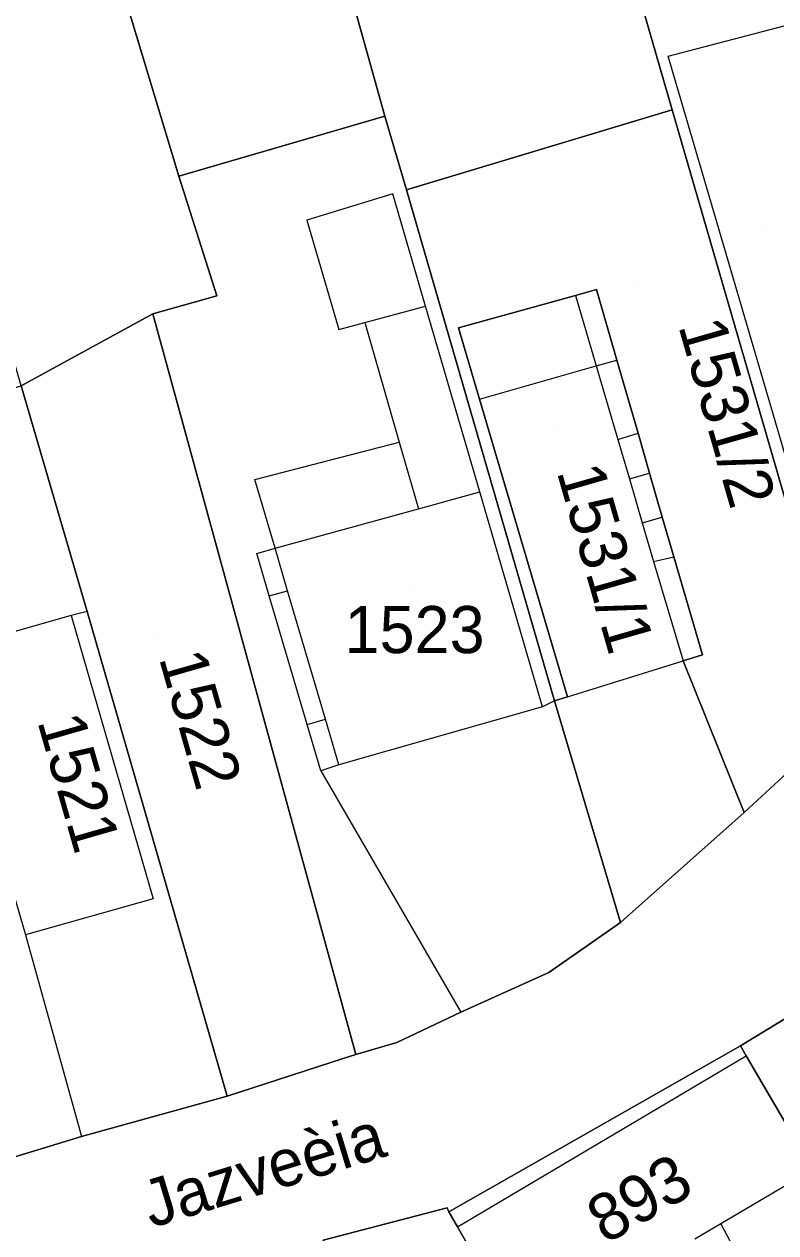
# Model space of a CAD drawing. Extents: x -263943 to -261149, y -1236934 to -1230686.
# Drawn here: x -262676.9 to -262645, y -1235184.1 to -1235132.8 of the extents above; entities that cross this region are included whole.
import ezdxf

# ---------------------------------------------------------------- set-up
doc = ezdxf.new("R2010")
doc.units = 0
for name, color, linetype in [('body_kn', 7, 'Continuous'), ('kladpar_druhypozemkov', 7, 'Continuous'), ('kladpar_hranice', 7, 'Continuous'), ('kladpar_parcelnecisla', 7, 'Continuous'), ('kladpar_plochy', 7, 'Continuous'), ('popisy', 7, 'Continuous'), ('zappar_hrandruhpozemk', 7, 'Continuous')]:
    doc.layers.add(name, color=color, linetype=linetype)

msp = doc.modelspace()

# ---------------------------------------------------------------- linework, layer by layer
at = {"layer": 'body_kn'}
for p, q in [((-262649.58, -1235134.13), (-262649.58, -1235134.13)), ((-262649.58, -1235134.13), (-262649.58, -1235134.13)), ((-262661.62, -1235136.68), (-262661.62, -1235136.68)), ((-262649.41, -1235136.41), (-262649.41, -1235136.41)), ((-262670.36, -1235139.23), (-262670.36, -1235139.23)), ((-262670.36, -1235139.23), (-262670.36, -1235139.23)), ((-262660.69, -1235139.81), (-262660.69, -1235139.81)), ((-262660.69, -1235139.81), (-262660.69, -1235139.81)), ((-262661.28, -1235139.98), (-262661.28, -1235139.98)), ((-262664.93, -1235141.09), (-262664.93, -1235141.09)), ((-262668.75, -1235144.31), (-262668.75, -1235144.31)), ((-262668.75, -1235144.31), (-262668.75, -1235144.31)), ((-262653.52, -1235144.29), (-262653.52, -1235144.29)), ((-262653.52, -1235144.29), (-262653.52, -1235144.29)), ((-262652.63, -1235144.04), (-262652.63, -1235144.04)), ((-262659.89, -1235144.75), (-262659.89, -1235144.75)), ((-262671.46, -1235145.07), (-262671.46, -1235145.07)), ((-262662.46, -1235145.44), (-262662.46, -1235145.44)), ((-262663.57, -1235145.74), (-262663.57, -1235145.74)), ((-262658.48, -1235145.66), (-262658.48, -1235145.66)), ((-262652.64, -1235147.28), (-262652.64, -1235147.28)), ((-262652.64, -1235147.28), (-262652.64, -1235147.28)), ((-262651.76, -1235147.03), (-262651.76, -1235147.03)), ((-262657.59, -1235148.69), (-262657.59, -1235148.69)), ((-262657.59, -1235148.69), (-262657.59, -1235148.69)), ((-262661, -1235150.51), (-262661, -1235150.51)), ((-262651.72, -1235150.41), (-262651.72, -1235150.41)), ((-262651.72, -1235150.41), (-262651.72, -1235150.41)), ((-262650.86, -1235150.14), (-262650.86, -1235150.14)), ((-262650.86, -1235150.14), (-262650.86, -1235150.14)), ((-262667.13, -1235152.1), (-262667.13, -1235152.1)), ((-262651.23, -1235152.07), (-262651.23, -1235152.07)), ((-262651.23, -1235152.07), (-262651.23, -1235152.07)), ((-262650.37, -1235151.83), (-262650.37, -1235151.83)), ((-262657.58, -1235152.63), (-262657.58, -1235152.63)), ((-262660.19, -1235153.35), (-262660.19, -1235153.35)), ((-262650.68, -1235153.94), (-262650.68, -1235153.94)), ((-262650.68, -1235153.94), (-262650.68, -1235153.94)), ((-262649.83, -1235153.7), (-262649.83, -1235153.7)), ((-262666.27, -1235155.02), (-262666.27, -1235155.02)), ((-262667.05, -1235155.24), (-262667.05, -1235155.24)), ((-262650.2, -1235155.58), (-262650.2, -1235155.58)), ((-262650.2, -1235155.58), (-262650.2, -1235155.58)), ((-262649.34, -1235155.38), (-262649.34, -1235155.38)), ((-262666.52, -1235157.04), (-262666.52, -1235157.04)), ((-262666.52, -1235157.04), (-262666.52, -1235157.04)), ((-262665.74, -1235156.82), (-262665.74, -1235156.82)), ((-262674.25, -1235157.7), (-262674.25, -1235157.7)), ((-262674.25, -1235157.7), (-262674.25, -1235157.7)), ((-262674.93, -1235157.87), (-262674.93, -1235157.87)), ((-262648.95, -1235159.8), (-262648.95, -1235159.8)), ((-262648.95, -1235159.8), (-262648.95, -1235159.8)), ((-262648.13, -1235159.54), (-262648.13, -1235159.54)), ((-262653.86, -1235161.33), (-262653.86, -1235161.33)), ((-262653.86, -1235161.33), (-262653.86, -1235161.33)), ((-262654.92, -1235161.75), (-262654.92, -1235161.75)), ((-262654.41, -1235161.5), (-262654.41, -1235161.5)), ((-262654.41, -1235161.5), (-262654.41, -1235161.5)), ((-262664.13, -1235162.27), (-262664.13, -1235162.27)), ((-262664.91, -1235162.5), (-262664.91, -1235162.5)), ((-262664.91, -1235162.5), (-262664.91, -1235162.5)), ((-262663.56, -1235164.21), (-262663.56, -1235164.21)), ((-262664.33, -1235164.47), (-262664.33, -1235164.47)), ((-262664.33, -1235164.47), (-262664.33, -1235164.47)), ((-262646.35, -1235166.23), (-262646.35, -1235166.23)), ((-262671.45, -1235169.9), (-262671.45, -1235169.9)), ((-262651.6, -1235170.9), (-262651.6, -1235170.9)), ((-262651.6, -1235170.9), (-262651.6, -1235170.9)), ((-262676.88, -1235171.43), (-262676.88, -1235171.43)), ((-262676.88, -1235171.43), (-262676.88, -1235171.43)), ((-262654.65, -1235173.02), (-262654.65, -1235173.02)), ((-262658.39, -1235174.71), (-262658.39, -1235174.71)), ((-262661.1, -1235175.99), (-262661.1, -1235175.99)), ((-262646.51, -1235176.14), (-262646.51, -1235176.14)), ((-262663.39, -1235176.67), (-262663.39, -1235176.67)), ((-262662.84, -1235176.51), (-262662.84, -1235176.51)), ((-262646.27, -1235176.56), (-262646.27, -1235176.56)), ((-262668.31, -1235178.28), (-262668.31, -1235178.28)), ((-262668.31, -1235178.28), (-262668.31, -1235178.28)), ((-262674.5, -1235179.98), (-262674.5, -1235179.98)), ((-262674.5, -1235179.98), (-262674.5, -1235179.98)), ((-262658.97, -1235183.02), (-262658.97, -1235183.02)), ((-262658.89, -1235183.19), (-262658.89, -1235183.19)), ((-262658.53, -1235183.82), (-262658.53, -1235183.82)), ((-262658.53, -1235183.82), (-262658.53, -1235183.82)), ((-262647.34, -1235183.69), (-262647.34, -1235183.69))]:
    msp.add_line(p, q, dxfattribs=at)
at = {"layer": 'kladpar_druhypozemkov'}
for p, q in [((-262645.35, -1235141.37), (-262645.35, -1235141.37)), ((-262650.85, -1235143.67), (-262650.85, -1235143.67)), ((-262654.37, -1235149.84), (-262654.37, -1235149.84)), ((-262660.58, -1235156.57), (-262660.58, -1235156.57)), ((-262671.38, -1235158.87), (-262671.38, -1235158.87)), ((-262651.07, -1235181.83), (-262651.07, -1235181.83))]:
    msp.add_line(p, q, dxfattribs=at)
at = {"layer": 'kladpar_hranice'}
msp.add_line((-262670.36, -1235139.23), (-262668.75, -1235144.31), dxfattribs=at)
for points in [[(-262670.36, -1235139.23), (-262675.45, -1235122.37), (-262671.64, -1235121.26), (-262680.29, -1235089.92), (-262684.1, -1235090.85), (-262695.71, -1235050.01), (-262686.8, -1235047.46), (-262674.35, -1235091.27), (-262665.7, -1235122.02), (-262661.62, -1235136.68), (-262670.36, -1235139.23)], [(-262668.75, -1235144.31), (-262671.46, -1235145.07), (-262677.06, -1235148.13), (-262690.38, -1235101.79), (-262702.84, -1235058.91), (-262704.62, -1235052.64), (-262695.71, -1235050.01), (-262684.1, -1235090.85), (-262680.29, -1235089.92), (-262671.64, -1235121.26), (-262675.45, -1235122.37), (-262670.36, -1235139.23)], [(-262660.69, -1235139.81), (-262661.62, -1235136.68), (-262665.7, -1235122.02), (-262654.5, -1235118.8), (-262652.47, -1235125.83), (-262649.41, -1235136.41), (-262660.69, -1235139.81)], [(-262634.48, -1235155.29), (-262637.36, -1235157.92), (-262641.94, -1235162.16), (-262649.41, -1235136.41), (-262652.47, -1235125.83), (-262643.48, -1235123.19), (-262638.39, -1235141.33), (-262635.68, -1235151.01), (-262634.48, -1235155.29)], [(-262651.6, -1235170.9), (-262654.65, -1235173.02), (-262658.39, -1235174.71), (-262661.1, -1235175.99), (-262662.84, -1235176.51), (-262671.46, -1235145.07), (-262668.75, -1235144.31), (-262670.36, -1235139.23), (-262661.62, -1235136.68), (-262660.69, -1235139.81), (-262654.41, -1235161.5), (-262651.6, -1235170.9)], [(-262648.95, -1235159.8), (-262648.13, -1235159.54), (-262649.34, -1235155.38), (-262649.83, -1235153.7), (-262650.37, -1235151.83), (-262650.86, -1235150.14), (-262651.76, -1235147.03), (-262652.63, -1235144.04), (-262653.52, -1235144.29), (-262658.48, -1235145.66), (-262657.59, -1235148.69), (-262653.86, -1235161.33), (-262654.41, -1235161.5), (-262660.69, -1235139.81), (-262649.41, -1235136.41), (-262641.94, -1235162.16), (-262646.35, -1235166.23), (-262648.95, -1235159.8)], [(-262650.86, -1235150.14), (-262650.37, -1235151.83), (-262649.83, -1235153.7), (-262649.34, -1235155.38), (-262648.13, -1235159.54), (-262648.95, -1235159.8), (-262646.35, -1235166.23), (-262651.6, -1235170.9), (-262654.41, -1235161.5), (-262653.86, -1235161.33), (-262657.59, -1235148.69), (-262658.48, -1235145.66), (-262653.52, -1235144.29), (-262652.63, -1235144.04), (-262651.76, -1235147.03), (-262650.86, -1235150.14)], [(-262668.31, -1235178.28), (-262674.25, -1235157.7), (-262677.06, -1235148.13), (-262671.46, -1235145.07), (-262662.84, -1235176.51), (-262663.39, -1235176.67), (-262668.31, -1235178.28)], [(-262674.5, -1235179.98), (-262678.4, -1235181.17), (-262687.06, -1235151.01), (-262677.06, -1235148.13), (-262674.25, -1235157.7), (-262668.31, -1235178.28), (-262674.5, -1235179.98)], [(-262678.4, -1235181.17), (-262674.5, -1235179.98), (-262668.31, -1235178.28), (-262663.39, -1235176.67), (-262662.84, -1235176.51), (-262661.1, -1235175.99), (-262658.39, -1235174.71), (-262654.65, -1235173.02), (-262651.6, -1235170.9), (-262646.35, -1235166.23), (-262641.94, -1235162.16)], [(-262643.94, -1235180.55), (-262646.27, -1235176.56), (-262646.51, -1235176.14), (-262643.46, -1235174.28), (-262643.71, -1235173.85), (-262643.46, -1235173.52), (-262640.15, -1235178), (-262633.44, -1235186.89), (-262636.5, -1235189.18), (-262643.45, -1235181.39), (-262643.94, -1235180.55)], [(-262643.46, -1235174.28), (-262646.51, -1235176.14), (-262658.89, -1235183.19), (-262658.97, -1235183.02), (-262664.23, -1235184.38)], [(-262643.45, -1235181.39), (-262636.5, -1235189.18), (-262639.38, -1235191.39), (-262644.8, -1235195.37), (-262650.74, -1235186.82), (-262652.86, -1235188.09), (-262653.37, -1235187.25), (-262655.75, -1235188.69), (-262658.53, -1235183.82), (-262658.89, -1235183.19), (-262646.51, -1235176.14), (-262646.27, -1235176.56), (-262643.94, -1235180.55), (-262643.45, -1235181.39)], [(-262641.92, -1235197.83), (-262645.22, -1235200.79), (-262649.97, -1235202.75), (-262653.95, -1235204.87), (-262660.06, -1235192.69), (-262664.23, -1235184.38), (-262658.97, -1235183.02), (-262658.89, -1235183.19), (-262658.53, -1235183.82), (-262655.75, -1235188.69), (-262653.37, -1235187.25), (-262652.86, -1235188.09), (-262650.74, -1235186.82), (-262644.8, -1235195.37), (-262639.38, -1235191.39), (-262638.27, -1235193.67), (-262641.92, -1235197.83)]]:
    msp.add_lwpolyline(points, dxfattribs=at)
at = {"layer": 'kladpar_plochy'}
for p, q in [((-262675.45, -1235122.37), (-262670.36, -1235139.23)), ((-262670.36, -1235139.23), (-262668.75, -1235144.31)), ((-262668.75, -1235144.31), (-262671.46, -1235145.07)), ((-262671.46, -1235145.07), (-262677.06, -1235148.13))]:
    msp.add_line(p, q, dxfattribs=at)
for points in [[(-262670.36, -1235139.23), (-262675.45, -1235122.37), (-262671.64, -1235121.26), (-262680.29, -1235089.92), (-262684.1, -1235090.85), (-262695.71, -1235050.01), (-262686.8, -1235047.46), (-262674.35, -1235091.27), (-262665.7, -1235122.02), (-262661.62, -1235136.68)], [(-262660.69, -1235139.81), (-262661.62, -1235136.68), (-262665.7, -1235122.02), (-262654.5, -1235118.8), (-262652.47, -1235125.83), (-262649.41, -1235136.41)], [(-262634.48, -1235155.29), (-262637.36, -1235157.92), (-262641.94, -1235162.16), (-262649.41, -1235136.41), (-262652.47, -1235125.83), (-262643.48, -1235123.19), (-262638.39, -1235141.33), (-262635.68, -1235151.01)], [(-262651.6, -1235170.9), (-262654.65, -1235173.02), (-262658.39, -1235174.71), (-262661.1, -1235175.99), (-262662.84, -1235176.51), (-262671.46, -1235145.07), (-262668.75, -1235144.31), (-262670.36, -1235139.23), (-262661.62, -1235136.68), (-262660.69, -1235139.81), (-262654.41, -1235161.5)], [(-262648.95, -1235159.8), (-262648.13, -1235159.54), (-262649.34, -1235155.38), (-262649.83, -1235153.7), (-262650.37, -1235151.83), (-262650.86, -1235150.14), (-262651.76, -1235147.03), (-262652.63, -1235144.04), (-262653.52, -1235144.29), (-262658.48, -1235145.66), (-262657.59, -1235148.69), (-262653.86, -1235161.33), (-262654.41, -1235161.5), (-262660.69, -1235139.81), (-262649.41, -1235136.41), (-262641.94, -1235162.16), (-262646.35, -1235166.23)], [(-262650.86, -1235150.14), (-262650.37, -1235151.83), (-262649.83, -1235153.7), (-262649.34, -1235155.38), (-262648.13, -1235159.54), (-262648.95, -1235159.8), (-262646.35, -1235166.23), (-262651.6, -1235170.9), (-262654.41, -1235161.5), (-262653.86, -1235161.33), (-262657.59, -1235148.69), (-262658.48, -1235145.66), (-262653.52, -1235144.29), (-262652.63, -1235144.04), (-262651.76, -1235147.03)], [(-262668.31, -1235178.28), (-262674.25, -1235157.7), (-262677.06, -1235148.13), (-262671.46, -1235145.07), (-262662.84, -1235176.51), (-262663.39, -1235176.67)], [(-262674.5, -1235179.98), (-262678.4, -1235181.17), (-262687.06, -1235151.01), (-262677.06, -1235148.13), (-262674.25, -1235157.7), (-262668.31, -1235178.28)], [(-262643.94, -1235180.55), (-262646.27, -1235176.56), (-262646.51, -1235176.14), (-262643.46, -1235174.28), (-262643.71, -1235173.85), (-262643.46, -1235173.52), (-262640.15, -1235178), (-262633.44, -1235186.89), (-262636.5, -1235189.18), (-262643.45, -1235181.39)], [(-262643.45, -1235181.39), (-262636.5, -1235189.18), (-262639.38, -1235191.39), (-262644.8, -1235195.37), (-262650.74, -1235186.82), (-262652.86, -1235188.09), (-262653.37, -1235187.25), (-262655.75, -1235188.69), (-262658.53, -1235183.82), (-262658.89, -1235183.19), (-262646.51, -1235176.14), (-262646.27, -1235176.56), (-262643.94, -1235180.55)], [(-262641.92, -1235197.83), (-262645.22, -1235200.79), (-262649.97, -1235202.75), (-262653.95, -1235204.87), (-262660.06, -1235192.69), (-262664.23, -1235184.38), (-262658.97, -1235183.02), (-262658.89, -1235183.19), (-262658.53, -1235183.82), (-262655.75, -1235188.69), (-262653.37, -1235187.25), (-262652.86, -1235188.09), (-262650.74, -1235186.82), (-262644.8, -1235195.37), (-262639.38, -1235191.39), (-262638.27, -1235193.67)]]:
    msp.add_lwpolyline(points, close=True, dxfattribs=at)
for points in [[(-262678.4, -1235181.17), (-262674.5, -1235179.98), (-262668.31, -1235178.28), (-262663.39, -1235176.67), (-262662.84, -1235176.51), (-262661.1, -1235175.99), (-262658.39, -1235174.71), (-262654.65, -1235173.02), (-262651.6, -1235170.9), (-262646.35, -1235166.23), (-262641.94, -1235162.16)], [(-262643.46, -1235174.28), (-262646.51, -1235176.14), (-262658.89, -1235183.19), (-262658.97, -1235183.02), (-262664.23, -1235184.38)]]:
    msp.add_lwpolyline(points, dxfattribs=at)
at = {"layer": 'zappar_hrandruhpozemk'}
for p, q in [((-262649.58, -1235134.13), (-262644.66, -1235132.84)), ((-262643.3, -1235155.56), (-262649.58, -1235134.13)), ((-262662.46, -1235145.44), (-262659.89, -1235144.75)), ((-262657.59, -1235148.69), (-262652.64, -1235147.28)), ((-262652.64, -1235147.28), (-262651.76, -1235147.03)), ((-262667.13, -1235152.1), (-262661, -1235150.51)), ((-262651.72, -1235150.41), (-262650.86, -1235150.14)), ((-262666.27, -1235155.02), (-262667.13, -1235152.1)), ((-262651.23, -1235152.07), (-262650.37, -1235151.83)), ((-262650.68, -1235153.94), (-262649.83, -1235153.7)), ((-262650.2, -1235155.58), (-262649.34, -1235155.38)), ((-262666.52, -1235157.04), (-262665.74, -1235156.82)), ((-262674.25, -1235157.7), (-262674.93, -1235157.87)), ((-262674.93, -1235157.87), (-262683.24, -1235160.25)), ((-262674.93, -1235157.87), (-262671.45, -1235169.9)), ((-262653.86, -1235161.33), (-262648.95, -1235159.8)), ((-262654.92, -1235161.75), (-262663.56, -1235164.21)), ((-262654.41, -1235161.5), (-262654.92, -1235161.75)), ((-262664.91, -1235162.5), (-262664.13, -1235162.27)), ((-262677.81, -1235168.21), (-262676.88, -1235171.43)), ((-262671.45, -1235169.9), (-262676.88, -1235171.43)), ((-262676.88, -1235171.43), (-262674.5, -1235179.98)), ((-262658.53, -1235183.82), (-262646.27, -1235176.56)), ((-262643.45, -1235181.39), (-262647.34, -1235183.69)), ((-262647.34, -1235183.69), (-262648.45, -1235184.35))]:
    msp.add_line(p, q, dxfattribs=at)
for points in [[(-262654.92, -1235161.75), (-262657.58, -1235152.63), (-262659.89, -1235144.75), (-262661.28, -1235139.98), (-262664.93, -1235141.09), (-262663.57, -1235145.74), (-262662.46, -1235145.44)], [(-262653.52, -1235144.29), (-262652.64, -1235147.28), (-262651.72, -1235150.41), (-262651.23, -1235152.07), (-262650.68, -1235153.94), (-262650.2, -1235155.58), (-262648.95, -1235159.8)], [(-262662.46, -1235145.44), (-262661, -1235150.51), (-262660.19, -1235153.35)], [(-262666.27, -1235155.02), (-262660.19, -1235153.35), (-262657.58, -1235152.63)], [(-262664.33, -1235164.47), (-262664.91, -1235162.5), (-262666.52, -1235157.04), (-262667.05, -1235155.24), (-262666.27, -1235155.02)], [(-262663.56, -1235164.21), (-262664.13, -1235162.27), (-262665.74, -1235156.82), (-262666.27, -1235155.02)], [(-262663.56, -1235164.21), (-262664.33, -1235164.47), (-262658.39, -1235174.71)], [(-262647.34, -1235183.69), (-262646, -1235186.22), (-262647.05, -1235186.83), (-262648.2, -1235187.5), (-262649.15, -1235185.87), (-262649.63, -1235185.04)]]:
    msp.add_lwpolyline(points, dxfattribs=at)

# ---------------------------------------------------------------- texts
at = {"layer": 'kladpar_parcelnecisla'}
for s, rotation, p in [('1531/2', 286, (-262649.16, -1235145.576)), ('1531/1', 286, (-262654.323, -1235151.763)), ('1522', 286, (-262671.219, -1235159.67)), ('1521', 286, (-262676.382, -1235162.357)), ('893', 30, (-262652.247, -1235184.582))]:
    msp.add_text(s, height=2, rotation=rotation, dxfattribs=at).set_placement(p)
msp.add_text('1523', height=2, dxfattribs=at).set_placement((-262663.325, -1235159.47))
at = {"layer": 'popisy'}
msp.add_text('Jazveèia', height=2, rotation=17, dxfattribs=at).set_placement((-262671.532, -1235183.879))

doc.saveas('drawing.dxf')
